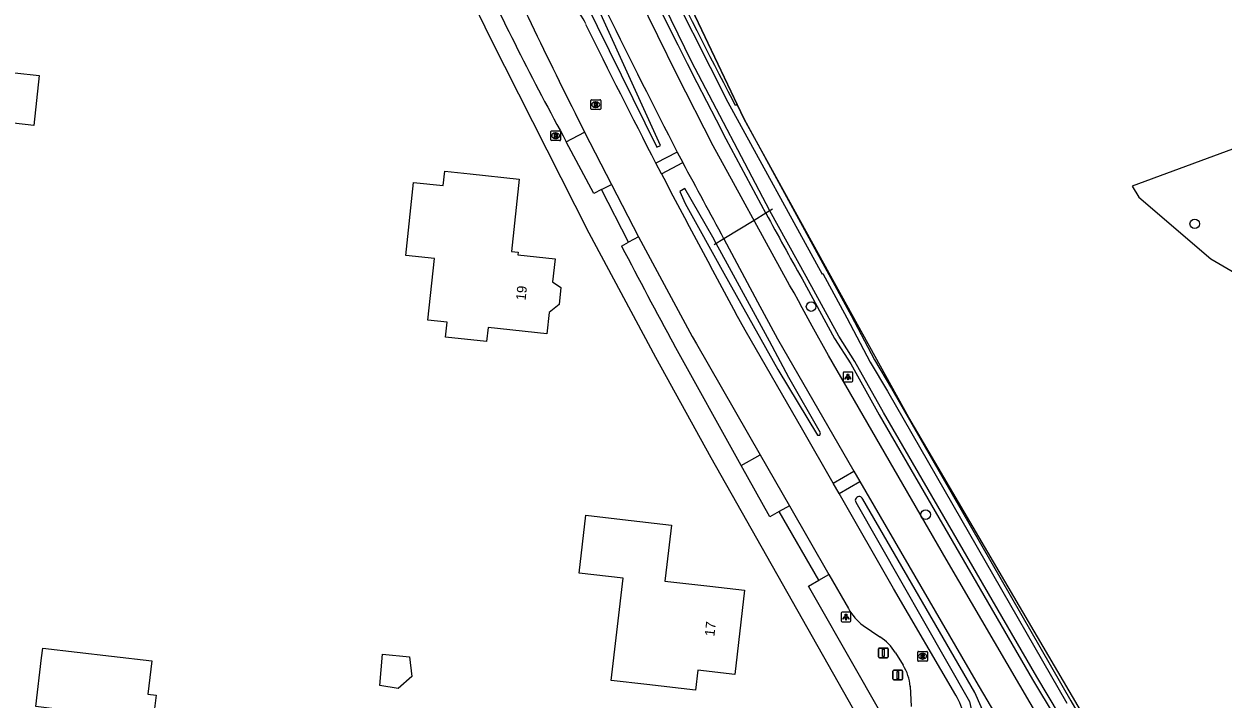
# Model space of a CAD drawing. Extents: x 162398 to 163643, y 386453 to 387397.
# Drawn here: x 163009.8 to 163131.9, y 386910.4 to 386979.1 of the extents above; entities that cross this region are included whole.
import ezdxf

# ---------------------------------------------------------------- set-up
doc = ezdxf.new("R2010")
doc.units = 0
for name, color, linetype in [('IMGEO_Afsluitpaal', 7, 'Continuous'), ('IMGEO_Berm_groen', 7, 'Continuous'), ('IMGEO_Boom', 7, 'Continuous'), ('IMGEO_Brandkraan', 7, 'Continuous'), ('IMGEO_Duiker', 7, 'Continuous'), ('IMGEO_Fietspad_gesloten', 7, 'Continuous'), ('IMGEO_Fietspad_halfverhard', 7, 'Continuous'), ('IMGEO_Grasland_agrarisch', 7, 'Continuous'), ('IMGEO_Greppel_droge_sloot', 7, 'Continuous'), ('IMGEO_Hek', 7, 'Continuous'), ('IMGEO_Lichtpunt', 7, 'Continuous'), ('IMGEO_Loofbos', 7, 'Continuous'), ('IMGEO_Pand', 7, 'Continuous'), ('IMGEO_Pand_nummerreeks', 7, 'Continuous'), ('IMGEO_Parkeervlak_halfverhard', 7, 'Continuous'), ('IMGEO_Rijbaan_lokaal_gesloten', 7, 'Continuous'), ('IMGEO_Rijbaan_lokaal_open', 7, 'Continuous'), ('IMGEO_Rioolput', 7, 'Continuous'), ('IMGEO_Voetpad_open', 7, 'Continuous')]:
    doc.layers.add(name, color=color, linetype=linetype)

msp = doc.modelspace()

# ---------------------------------------------------------------- linework, layer by layer
at = {"layer": 'IMGEO_Afsluitpaal'}
for p, q in [((163096.8, 386914.69), (163096.8, 386915.49)), ((163096.8, 386915.49), (163096.8, 386914.69)), ((163096.9, 386915.59), (163097.69, 386915.59)), ((163097.69, 386915.59), (163096.9, 386915.59)), ((163097.79, 386915.49), (163097.79, 386914.69)), ((163097.79, 386914.69), (163097.79, 386915.49)), ((163097.69, 386914.59), (163096.9, 386914.59)), ((163096.9, 386914.59), (163097.69, 386914.59)), ((163098.27, 386912.44), (163098.27, 386913.24)), ((163098.27, 386913.24), (163098.27, 386912.44)), ((163098.37, 386913.34), (163099.16, 386913.34)), ((163099.16, 386913.34), (163098.37, 386913.34)), ((163099.26, 386913.24), (163099.26, 386912.44)), ((163099.26, 386912.44), (163099.26, 386913.24)), ((163099.16, 386912.34), (163098.37, 386912.34)), ((163098.37, 386912.34), (163099.16, 386912.34))]:
    msp.add_line(p, q, dxfattribs=at)
for points in [[(163097.22, 386915.47), (163097.37, 386915.47), (163097.37, 386914.72), (163097.22, 386914.72), (163097.22, 386915.47)], [(163098.69, 386913.21), (163098.84, 386913.21), (163098.84, 386912.46), (163098.69, 386912.46), (163098.69, 386913.21)]]:
    msp.add_lwpolyline(points, dxfattribs=at)
for centre, start, end in [((163096.9, 386915.49), 90, 180), ((163096.9, 386915.49), 90, 180), ((163097.69, 386915.49), 0, 90), ((163097.69, 386915.49), 360, 90), ((163096.9, 386914.69), 180, 270), ((163096.9, 386914.69), 180, 270), ((163097.69, 386914.69), 270, 0), ((163097.69, 386914.69), 270, 0), ((163098.37, 386913.24), 90, 180), ((163098.37, 386913.24), 90, 180), ((163099.16, 386913.24), 0, 90), ((163099.16, 386913.24), 360, 90), ((163098.37, 386912.44), 180, 270), ((163098.37, 386912.44), 180, 270), ((163099.16, 386912.44), 270, 0), ((163099.16, 386912.44), 270, 0)]:
    msp.add_arc(centre, 0.1, start, end, dxfattribs=at)
at = {"layer": 'IMGEO_Berm_groen'}
for points in [[(163054.82, 387033.28), (163068.19, 387000), (163073.81, 386988.99), (163082.41, 386970.92)], [(163082.41, 386970.92), (163082.23, 386970.81), (163081.92, 386971.38)], [(163089.01, 386953.16), (163092.32, 386947.09), (163093.97, 386944.51), (163096.88, 386939.31), (163112.49, 386912.38), (163114.8, 386908.54), (163126.82, 386888.6), (163140.58, 386866.48), (163145.8, 386858.34), (163153.07, 386846.99), (163159.47, 386836.49), (163160.45, 386836.7), (163160.93, 386837.24), (163157.73, 386842.72)], [(163082.83, 386934.16), (163084.76, 386935.25)]]:
    msp.add_lwpolyline(points, dxfattribs=at)
for centre, radius, start, end in [((163617.48, 387248.75), 605.53, 201.98152, 208.49774), ((163589.34, 387236.38), 572.45, 204.3889, 207.5759), ((163633.67, 387257.73), 624.03, 208.51328, 209.21361)]:
    msp.add_arc(centre, radius, start, end, dxfattribs=at)
at = {"layer": 'IMGEO_Boom'}
for centre in [(163129.02, 386958.77), (163089.94, 386950.35), (163101.6, 386929.17)]:
    msp.add_circle(centre, 0.489, dxfattribs=at)
at = {"layer": 'IMGEO_Brandkraan'}
for p, q in [((163063.42, 386967.31), (163063.42, 386968.16)), ((163063.49, 386968.24), (163064.35, 386968.24)), ((163063.91, 386968.02), (163063.93, 386968.02)), ((163064.42, 386968.16), (163064.42, 386967.31)), ((163064.35, 386967.24), (163063.49, 386967.24)), ((163063.93, 386967.46), (163063.91, 386967.46))]:
    msp.add_line(p, q, dxfattribs=at)
for points in [[(163063.42, 386967.31), (163063.42, 386968.16)], [(163063.49, 386968.24), (163064.35, 386968.24)], [(163063.77, 386967.94), (163063.77, 386967.54), (163063.98, 386967.54)], [(163064, 386967.94), (163063.77, 386967.94)], [(163063.95, 386967.85), (163063.89, 386967.85), (163063.89, 386967.78)], [(163064.42, 386968.16), (163064.42, 386967.31)], [(163064.35, 386967.24), (163063.49, 386967.24)], [(163063.89, 386967.78), (163063.95, 386967.78)], [(163063.96, 386967.7), (163063.89, 386967.7), (163063.89, 386967.62)], [(163063.89, 386967.62), (163063.96, 386967.62)]]:
    msp.add_lwpolyline(points, dxfattribs=at)
for centre, radius, start, end in [((163063.5, 386968.16), 0.0765, 91.552, 178.448), ((163063.5, 386968.16), 0.0765, 91.552, 178.448), ((163063.95, 386967.82), 0.0379, 267.8285, 90.9355), ((163064, 386967.79), 0.145, 59.4692, 91.5367), ((163064.03, 386967.84), 0.0922, 285.5137, 58.1501), ((163064.34, 386968.16), 0.0765, 1.552, 88.448), ((163064.34, 386968.16), 0.0765, 1.552, 88.448), ((163063.5, 386967.31), 0.0765, 181.552, 268.448), ((163063.5, 386967.31), 0.0765, 181.552, 268.448), ((163063.96, 386967.66), 0.0404, 269.8759, 90.5077), ((163063.99, 386967.79), 0.251, 268.6676, 293.5347), ((163064.03, 386967.65), 0.105, 301.3115, 78.989), ((163064.34, 386967.31), 0.0765, 271.552, 358.448), ((163064.34, 386967.31), 0.0765, 271.552, 358.448)]:
    msp.add_arc(centre, radius, start, end, dxfattribs=at)
for centre, major_axis, ratio, start_param, end_param in [((163063.91, 386967.74), (-0.387, 0.002), 0.722429, 4.712389, 7.853982), ((163063.93, 386967.74), (-0.39, 0.002), 0.717154, 1.570796, 4.712389)]:
    msp.add_ellipse(centre, major_axis=major_axis, ratio=ratio, start_param=start_param, end_param=end_param, dxfattribs=at)
at = {"layer": 'IMGEO_Duiker'}
msp.add_lwpolyline([(163086.02, 386960.26), (163085.33, 386959.84), (163084.13, 386959.11), (163081.06, 386957.24), (163080.05, 386956.62)], dxfattribs=at)
at = {"layer": 'IMGEO_Fietspad_gesloten'}
for points in [[(163155.07, 386838.87), (163143.89, 386857.05), (163141.07, 386861.65), (163133.05, 386874.85), (163119.49, 386897.68), (163113.55, 386907.8), (163109.91, 386914), (163103.71, 386924.65), (163091.71, 386945.36), (163090.05, 386948.35), (163089.04, 386950.23), (163088.64, 386950.93), (163088.2, 386951.74), (163087.75, 386952.54), (163085.2, 386957.17), (163082.02, 386962.95), (163079.95, 386966.72), (163076.25, 386973.98), (163072.39, 386981.89), (163065.68, 386996.01), (163062.24, 387003.85), (163058.32, 387013.03)], [(163076.3, 386966.06), (163076.87, 386965)], [(163081.06, 386957.24), (163084.49, 386950.83), (163086.52, 386947.05), (163094.3, 386933.58)], [(163094.3, 386933.58), (163094.89, 386932.55)], [(163094.89, 386932.55), (163100.49, 386922.91), (163106.7, 386912.22), (163110.41, 386905.93), (163115.89, 386896.63)]]:
    msp.add_lwpolyline(points, dxfattribs=at)
for centre, radius, start, end in [((163849.84, 387363.51), 869.67, 206.14836, 207.19471), ((161440.65, 386076.19), 1862.04, 28.23989, 28.51124)]:
    msp.add_arc(centre, radius, start, end, dxfattribs=at)
at = {"layer": 'IMGEO_Fietspad_halfverhard'}
for points in [[(163076.3, 386966.06), (163074.13, 386964.93)], [(163074.69, 386963.85), (163076.87, 386965)], [(163092.2, 386932.36), (163094.3, 386933.58)], [(163092.79, 386931.31), (163094.89, 386932.55)]]:
    msp.add_lwpolyline(points, dxfattribs=at)
at = {"layer": 'IMGEO_Grasland_agrarisch'}
msp.add_lwpolyline([(163082.41, 386970.92), (163083.13, 386969.42), (163091.34, 386954.37), (163094.03, 386949.44), (163096.4, 386944.93), (163098.14, 386941.99), (163116.4, 386910.21), (163128.36, 386889.63), (163142.3, 386867.41), (163154.57, 386848.11), (163157.58, 386842.96)], dxfattribs=at)
at = {"layer": 'IMGEO_Greppel_droge_sloot'}
for points in [[(163066.85, 386981.55), (163068.16, 386978.88), (163074.22, 386966.56), (163074.61, 386966.74), (163056.49, 387006.59)], [(163115.24, 386908.79), (163112.92, 386912.64), (163097.32, 386939.55), (163094.4, 386944.77), (163092.75, 386947.35), (163089.45, 386953.4), (163085.75, 386960.1), (163077.77, 386975.31), (163070.22, 386990.77)], [(163074.29, 386985.37), (163081.47, 386971.15), (163091.05, 386953.65), (163091.14, 386953.7), (163093.59, 386949.21), (163095.97, 386944.69), (163097.71, 386941.74), (163115.97, 386909.96)], [(163077.08, 386962.36), (163076.55, 386962.05), (163077.12, 386960.83), (163081.05, 386953.74), (163086.54, 386943.94), (163090.58, 386937.25), (163090.83, 386937.27), (163090.89, 386937.51), (163087.66, 386943.11), (163085.71, 386946.83), (163081.43, 386954.68), (163080.28, 386956.76), (163079.92, 386957.42), (163077.08, 386962.36)], [(163094.49, 386930.44), (163106.07, 386910.15), (163107.11, 386905.35), (163108.3, 386903.38), (163111.82, 386900.55), (163113.79, 386897.15)], [(163108.27, 386907.29), (163106.63, 386911.05), (163095.21, 386930.74)]]:
    msp.add_lwpolyline(points, dxfattribs=at)
msp.add_arc((163094.83, 386930.62), 0.389, 17.3246, 207.8697, dxfattribs=at)
at = {"layer": 'IMGEO_Hek'}
msp.add_lwpolyline([(163119.21, 386906.15), (163099.89, 386939.05), (163083.13, 386969.42), (163073.81, 386988.99), (163068.19, 387000), (163054.82, 387033.28)], dxfattribs=at)
at = {"layer": 'IMGEO_Lichtpunt'}
for p, q in [((163093.19, 386943.59), (163093.19, 386942.78)), ((163093.19, 386943.59), (163093.19, 386942.78)), ((163094.09, 386943.68), (163093.29, 386943.68)), ((163094.09, 386943.68), (163093.29, 386943.68)), ((163094.19, 386942.78), (163094.19, 386943.59)), ((163094.19, 386942.78), (163094.19, 386943.59)), ((163093.29, 386942.68), (163094.09, 386942.68)), ((163093.29, 386942.68), (163094.09, 386942.68)), ((163092.99, 386919.15), (163092.99, 386918.34)), ((163092.99, 386919.15), (163092.99, 386918.34)), ((163093.89, 386919.24), (163093.09, 386919.24)), ((163093.89, 386919.24), (163093.09, 386919.24)), ((163093.99, 386918.34), (163093.99, 386919.15)), ((163093.99, 386918.34), (163093.99, 386919.15)), ((163093.09, 386918.25), (163093.89, 386918.25)), ((163093.09, 386918.25), (163093.89, 386918.25))]:
    msp.add_line(p, q, dxfattribs=at)
for points in [[(163093.57, 386943.25), (163093.6, 386943.22), (163093.42, 386942.96), (163093.38, 386942.99), (163093.57, 386943.25)], [(163093.67, 386943.2), (163093.72, 386943.2), (163093.72, 386942.88), (163093.67, 386942.88), (163093.67, 386943.2)], [(163093.78, 386943.22), (163093.82, 386943.25), (163094, 386942.99), (163093.96, 386942.96), (163093.78, 386943.22)], [(163093.37, 386918.81), (163093.41, 386918.79), (163093.22, 386918.52), (163093.18, 386918.55), (163093.37, 386918.81)], [(163093.47, 386918.77), (163093.52, 386918.77), (163093.52, 386918.44), (163093.47, 386918.44), (163093.47, 386918.77)], [(163093.58, 386918.79), (163093.62, 386918.81), (163093.8, 386918.55), (163093.77, 386918.52), (163093.58, 386918.79)]]:
    msp.add_lwpolyline(points, dxfattribs=at)
for centre in [(163093.69, 386943.38), (163093.49, 386918.95)]:
    msp.add_circle(centre, 0.0994, dxfattribs=at)
for centre, start, end in [((163093.29, 386943.59), 90, 180), ((163093.29, 386943.59), 90, 180), ((163094.09, 386943.59), 0, 90), ((163094.09, 386943.59), 0, 90), ((163093.29, 386942.78), 180, 270), ((163093.29, 386942.78), 180, 270), ((163094.09, 386942.78), 270, 0), ((163094.09, 386942.78), 270, 360), ((163093.09, 386919.15), 90, 180), ((163093.09, 386919.15), 90, 180), ((163093.89, 386919.15), 0, 90), ((163093.89, 386919.15), 0, 90), ((163093.09, 386918.34), 180, 270), ((163093.09, 386918.34), 180, 270), ((163093.89, 386918.34), 270, 0), ((163093.89, 386918.34), 270, 360)]:
    msp.add_arc(centre, 0.0946, start, end, dxfattribs=at)
at = {"layer": 'IMGEO_Loofbos'}
msp.add_lwpolyline([(163139.22, 386968.72), (163122.65, 386962.6), (163123.31, 386961.49), (163130.66, 386955.21), (163136.6, 386951.76), (163140.64, 386944.43), (163146.41, 386934.42), (163146.87, 386934.68)], dxfattribs=at)
at = {"layer": 'IMGEO_Pand'}
for points in [[(163001.21, 386971.85), (163001.5, 386974.45), (163001.32, 386974.47), (163001.37, 386974.92), (163006.33, 386974.4), (163011.31, 386973.87), (163010.77, 386968.78), (163008.68, 386969), (163008.21, 386964.61)], [(163051.56, 386955.23), (163048.65, 386955.54), (163049.44, 386962.98), (163052.46, 386962.66), (163052.62, 386964.12), (163055.22, 386963.85), (163060.2, 386963.32), (163059.42, 386955.96), (163060.09, 386955.89), (163060.05, 386955.6), (163063.85, 386955.2), (163063.6, 386952.85), (163064.45, 386952.29), (163064.27, 386950.56), (163063.26, 386949.75), (163063.03, 386947.58), (163057.04, 386948.22), (163056.88, 386946.78), (163052.7, 386947.23), (163052.86, 386948.76), (163050.89, 386948.97), (163051.56, 386955.23)], [(163067, 386929.1), (163070.74, 386928.67), (163075.71, 386928.1), (163075.25, 386924.1), (163075.05, 386922.4), (163079.62, 386921.87), (163083.16, 386921.47), (163082.18, 386912.9), (163078.39, 386913.34), (163078.15, 386911.29), (163073.19, 386911.86), (163069.58, 386912.27), (163070.78, 386922.71), (163066.32, 386923.22), (163067, 386929.1)], [(163022.93, 386908.35), (163022.35, 386903.38), (163013.96, 386904.37), (163014.08, 386905.31), (163014.53, 386909.2), (163010.96, 386909.62), (163011.55, 386914.58), (163011.67, 386915.58), (163018.68, 386914.75), (163022.79, 386914.27), (163022.39, 386910.9), (163023.22, 386910.8), (163022.93, 386908.35)], [(163049.04, 386914.7), (163049.28, 386912.7), (163047.87, 386911.46), (163046.01, 386911.79), (163046.27, 386914.98), (163049.04, 386914.7)]]:
    msp.add_lwpolyline(points, dxfattribs=at)
at = {"layer": 'IMGEO_Parkeervlak_halfverhard'}
msp.add_lwpolyline([(163064.99, 386967.13), (163066.86, 386968.1)], dxfattribs=at)
at = {"layer": 'IMGEO_Rijbaan_lokaal_gesloten'}
for points in [[(163066.86, 386968.1), (163069.59, 386962.77)], [(163074.69, 386963.85), (163074.13, 386964.93)], [(163069.59, 386962.77), (163072.36, 386957.45)], [(163072.36, 386957.45), (163077.83, 386947.29), (163078.26, 386946.57), (163084.76, 386935.25)], [(163092.2, 386932.36), (163089.08, 386937.76), (163083.23, 386947.96), (163082.28, 386949.63)], [(163084.76, 386935.25), (163087.73, 386930.06)], [(163092.79, 386931.31), (163092.2, 386932.36)], [(163104.67, 386910.8), (163098.32, 386921.64), (163092.79, 386931.31)], [(163087.73, 386930.06), (163091.73, 386923.08)], [(163091.73, 386923.08), (163093.73, 386919.6)], [(163095.24, 386917.88), (163096.94, 386916.73)], [(163098.54, 386915.11), (163099.31, 386913.84)], [(163100.03, 386911.69), (163100.12, 386909.64)]]:
    msp.add_lwpolyline(points, dxfattribs=at)
for centre, radius, start, end in [((163688.17, 387280.78), 695.55, 204.802, 206.71412), ((163063.14, 386977.58), 4.13, 21.8296, 54.8335), ((163808.71, 387344.77), 826.98, 206.24202, 207.34286), ((164248.98, 387581.18), 1326.67, 207.73099, 208.42695), ((163098.71, 386922.46), 5.74, 209.8709, 232.8171), ((163094.06, 386912.31), 5.28, 32.0017, 56.9314), ((163095.27, 386911.29), 4.78, 4.7334, 32.1845), ((163100.63, 386908.15), 4.83, 5.3955, 33.1915)]:
    msp.add_arc(centre, radius, start, end, dxfattribs=at)
at = {"layer": 'IMGEO_Rijbaan_lokaal_open'}
for points in [[(163068.57, 386962.27), (163069.59, 386962.77)], [(163071.33, 386956.89), (163068.57, 386962.27)], [(163072.36, 386957.45), (163071.33, 386956.89)]]:
    msp.add_lwpolyline(points, dxfattribs=at)
at = {"layer": 'IMGEO_Rioolput'}
for p, q in [((163067.51, 386970.48), (163067.51, 386971.33)), ((163067.58, 386971.4), (163068.43, 386971.4)), ((163068.43, 386970.4), (163067.58, 386970.4)), ((163067.99, 386971.18), (163068.02, 386971.18)), ((163068.02, 386970.62), (163067.99, 386970.62)), ((163068.51, 386971.33), (163068.51, 386970.48)), ((163100.8, 386914.32), (163100.8, 386915.17)), ((163100.87, 386915.25), (163101.72, 386915.25)), ((163101.72, 386914.25), (163100.87, 386914.25)), ((163101.28, 386915.03), (163101.31, 386915.03)), ((163101.31, 386914.47), (163101.28, 386914.47)), ((163101.8, 386915.17), (163101.8, 386914.32))]:
    msp.add_line(p, q, dxfattribs=at)
for points in [[(163067.51, 386970.48), (163067.51, 386971.33)], [(163067.58, 386971.4), (163068.43, 386971.4)], [(163068.43, 386970.4), (163067.58, 386970.4)], [(163068.09, 386971.1), (163067.84, 386971.1), (163067.84, 386970.7)], [(163067.84, 386970.7), (163067.97, 386970.7), (163067.97, 386970.86), (163067.98, 386970.86)], [(163068.02, 386971.02), (163067.97, 386971.02), (163067.97, 386970.94)], [(163067.97, 386970.94), (163068.02, 386970.94)], [(163068.02, 386970.83), (163068.1, 386970.7), (163068.23, 386970.7), (163068.17, 386970.83)], [(163068.51, 386971.33), (163068.51, 386970.48)], [(163100.8, 386914.32), (163100.8, 386915.17)], [(163100.87, 386915.25), (163101.72, 386915.25)], [(163101.72, 386914.25), (163100.87, 386914.25)], [(163101.38, 386914.95), (163101.13, 386914.95), (163101.13, 386914.55)], [(163101.13, 386914.55), (163101.26, 386914.55), (163101.26, 386914.71), (163101.27, 386914.71)], [(163101.31, 386914.87), (163101.26, 386914.87), (163101.26, 386914.79)], [(163101.26, 386914.79), (163101.31, 386914.79)], [(163101.31, 386914.68), (163101.39, 386914.55), (163101.52, 386914.55), (163101.46, 386914.67)], [(163101.8, 386915.17), (163101.8, 386914.32)]]:
    msp.add_lwpolyline(points, dxfattribs=at)
for centre, radius, start, end in [((163067.58, 386971.33), 0.0765, 91.552, 178.448), ((163067.58, 386971.33), 0.0765, 91.552, 178.448), ((163067.58, 386970.48), 0.0765, 181.552, 268.448), ((163067.58, 386970.48), 0.0765, 181.552, 268.448), ((163067.98, 386970.81), 0.0533, 26.0293, 88.6989), ((163068.03, 386970.92), 0.0964, 77.0061, 93.1865), ((163068, 386971.13), 0.19, 274.7715, 282.9687), ((163068.04, 386970.98), 0.0378, 276.6634, 79.6772), ((163068.09, 386970.99), 0.109, 350.3612, 89.416), ((163068.09, 386970.99), 0.112, 277.5842, 350.9817), ((163068.08, 386970.77), 0.108, 29.5134, 73.7905), ((163068.43, 386971.33), 0.0765, 1.552, 88.448), ((163068.43, 386971.33), 0.0765, 1.552, 88.448), ((163068.43, 386970.48), 0.0765, 271.552, 358.448), ((163068.43, 386970.48), 0.0765, 271.552, 358.448), ((163100.87, 386915.17), 0.0765, 91.552, 178.448), ((163100.87, 386915.17), 0.0765, 91.552, 178.448), ((163100.87, 386914.32), 0.0765, 181.552, 268.448), ((163100.87, 386914.32), 0.0765, 181.552, 268.448), ((163101.27, 386914.66), 0.0533, 26.0293, 88.6989), ((163101.32, 386914.77), 0.0964, 77.0061, 93.1865), ((163101.29, 386914.98), 0.19, 274.7715, 282.9687), ((163101.33, 386914.83), 0.0378, 276.6634, 79.6772), ((163101.38, 386914.84), 0.109, 350.3612, 89.416), ((163101.38, 386914.84), 0.112, 277.5842, 350.9817), ((163101.37, 386914.62), 0.108, 29.5134, 73.7905), ((163101.72, 386915.17), 0.0765, 1.552, 88.448), ((163101.72, 386915.17), 0.0765, 1.552, 88.448), ((163101.72, 386914.32), 0.0765, 271.552, 358.448), ((163101.72, 386914.32), 0.0765, 271.552, 358.448)]:
    msp.add_arc(centre, radius, start, end, dxfattribs=at)
for centre, major_axis, ratio, start_param, end_param in [((163067.99, 386970.9), (-0.387, 0.002), 0.722429, 4.712389, 7.853982), ((163068.02, 386970.9), (-0.39, 0.002), 0.717154, 1.570796, 4.712389), ((163101.28, 386914.75), (-0.387, 0.002), 0.722429, 4.712389, 7.853982), ((163101.31, 386914.75), (-0.39, 0.002), 0.717154, 1.570796, 4.712389)]:
    msp.add_ellipse(centre, major_axis=major_axis, ratio=ratio, start_param=start_param, end_param=end_param, dxfattribs=at)
at = {"layer": 'IMGEO_Voetpad_open'}
for points in [[(163143.07, 386827.8), (163123.58, 386859.49), (163102.01, 386895.7), (163079.76, 386934.96), (163074.12, 386945.17), (163067.34, 386957.82), (163057.32, 386977.6), (163053.25, 386986.03), (163046.87, 387000), (163042.57, 387009.79), (163041.39, 387012.86), (163030.73, 387041.54), (163024.5, 387061.14), (163016.46, 387091.36)], [(163068.57, 386962.27), (163067.8, 386961.86), (163064.99, 386967.13)], [(163070.63, 386956.5), (163071.33, 386956.89)], [(163082.83, 386934.16), (163075.98, 386946.45)], [(163086.7, 386929.47), (163085.73, 386928.95), (163082.83, 386934.16)], [(163087.73, 386930.06), (163086.7, 386929.47)], [(163090.71, 386922.5), (163086.7, 386929.47)], [(163090.71, 386922.5), (163091.73, 386923.08)], [(163103.6, 386897.49), (163094.59, 386913.26), (163089.68, 386921.9), (163090.71, 386922.5)]]:
    msp.add_lwpolyline(points, dxfattribs=at)
for centre, radius, start, end in [((163393.94, 387145.82), 374.35, 205.2536, 208.512), ((163766.27, 387319.99), 784.88, 207.58872, 208.41942)]:
    msp.add_arc(centre, radius, start, end, dxfattribs=at)

# ---------------------------------------------------------------- texts
at = {"layer": 'IMGEO_Pand_nummerreeks'}
for s, rotation, p in [('19', 83.8779, (163060.85, 386950.93)), ('17', 83.4346, (163080.08, 386916.74))]:
    msp.add_text(s, height=1, rotation=rotation, dxfattribs=at).set_placement(p)

doc.saveas('drawing.dxf')
